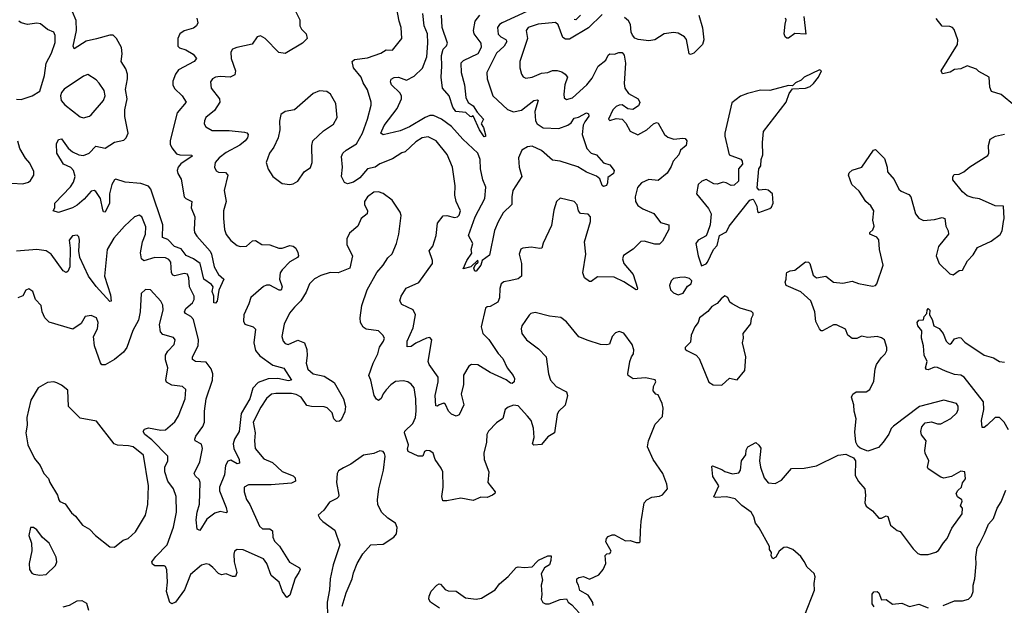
# Model space of a CAD drawing. Extents: x 1603745 to 1745082, y 385868 to 533966.
# Tile 468 of 646: x 1702595 to 1708935, y 467176 to 470945. Entities that reach past the tile are written whole.
import ezdxf

# ---------------------------------------------------------------- set-up
doc = ezdxf.new("R2010")
doc.units = 0

msp = doc.modelspace()

# ---------------------------------------------------------------- linework, layer by layer
at = {"layer": '0CON20XD'}
for points in [[(1706345, 470978.5), (1706257.4, 470892.6), (1706135, 470819.8), (1706110.1, 470820.1), (1706091.2, 470831.2), (1706062.2, 470912.2), (1706045, 470927.9), (1705932.9, 470917.1), (1705870, 470895), (1705856.7, 470875), (1705864.5, 470825), (1705814.6, 470675), (1705815.6, 470635), (1705827.1, 470595), (1705837.9, 470577.9), (1705855, 470569.2), (1705895, 470575.6), (1705955, 470600.4), (1705995, 470605.6), (1706025, 470617.3), (1706055, 470618.9), (1706085, 470609.8), (1706106.9, 470595), (1706122.7, 470575), (1706105.5, 470525), (1706098.1, 470465), (1706101.2, 470441.2), (1706115, 470430.8), (1706155, 470441.2), (1706246.7, 470525), (1706281.1, 470568.9), (1706320, 470645), (1706368.1, 470685), (1706385, 470717.1), (1706395, 470724.3), (1706425, 470723.1), (1706453.8, 470733.8), (1706473.3, 470733.3), (1706486.4, 470716.4), (1706495.5, 470665.5), (1706486.3, 470535), (1706491.1, 470505), (1706515, 470469.6), (1706578, 470435), (1706587.7, 470412.3), (1706579.5, 470390.5), (1706542, 470368), (1706510.9, 470370.9), (1706475, 470396.7), (1706455, 470395.5), (1706435, 470385.5), (1706415, 470364), (1706386.7, 470305), (1706395, 470296.7), (1706435, 470308), (1706475, 470303.8), (1706498.3, 470278.3), (1706525, 470227.5), (1706575, 470203.3), (1706633.8, 470235), (1706675, 470275.7), (1706695, 470284.2), (1706705, 470278), (1706747.1, 470205), (1706768.9, 470188.9), (1706806.9, 470176.9), (1706865, 470183.5), (1706879.8, 470179.8), (1706890.8, 470165), (1706885.5, 470134.5), (1706849.4, 470105), (1706840, 470075), (1706803.3, 470035), (1706790.3, 469999.7), (1706765, 469958), (1706705, 469909.1), (1706645, 469916.1), (1706598.6, 469895), (1706573.6, 469865), (1706558.5, 469805), (1706560, 469775), (1706575, 469750), (1706608.2, 469728.2), (1706677.4, 469697.4), (1706720.1, 469640.1), (1706774, 469624), (1706774.5, 469595), (1706735, 469520), (1706715, 469500.8), (1706685, 469501.1), (1706615, 469520), (1706595, 469517.1), (1706545, 469467.1), (1706483.6, 469426.4), (1706476.9, 469405), (1706484.5, 469375), (1706545.7, 469305), (1706573.3, 469216.7), (1706571.7, 469208.3), (1706565, 469206.7), (1706485, 469256.7), (1706423.3, 469286.7), (1706315, 469289.4), (1706275, 469260), (1706265, 469260), (1706232.8, 469282.8), (1706221.8, 469315), (1706241.3, 469435), (1706231.4, 469515), (1706271.4, 469645), (1706270.4, 469675), (1706255, 469693.5), (1706205, 469696.7), (1706193.9, 469713.9), (1706185, 469753.3), (1706165, 469774), (1706075, 469796.7), (1706052, 469775), (1706035, 469720), (1706018.9, 469621.1), (1705965, 469506), (1705957.1, 469475), (1705945, 469471.5), (1705888.3, 469481.7), (1705835.7, 469474.3), (1705822.8, 469467.2), (1705811.9, 469435), (1705825.4, 469375), (1705826.5, 469295), (1705805, 469277.7), (1705757.1, 469267.1), (1705712.4, 469257.6), (1705695.6, 469244.4), (1705686.7, 469215), (1705684.1, 469155), (1705673.1, 469126.9), (1705625, 469098), (1705605, 469097.1), (1705595, 469088.8), (1705567, 468967), (1705577.1, 468925), (1705615, 468885.7), (1705675, 468795.5), (1705705.2, 468765.2), (1705733.6, 468703.6), (1705772.5, 468655), (1705782, 468635), (1705778.8, 468615), (1705765, 468602.5), (1705755, 468605.8), (1705727.3, 468627.3), (1705624.1, 468674.1), (1705545, 468722.9), (1705505, 468725.4), (1705486.1, 468713.9), (1705453.2, 468656.8), (1705452.4, 468597.6), (1705438.4, 468535), (1705454.4, 468465), (1705425, 468402.5), (1705405, 468393.3), (1705375, 468406), (1705357.1, 468425), (1705337.2, 468467.2), (1705325.6, 468475.6), (1705295, 468466), (1705285, 468456.7), (1705275, 468460), (1705270.5, 468525), (1705289.5, 468615), (1705289.1, 468645), (1705232.1, 468725), (1705224.7, 468745), (1705248, 468885), (1705235, 468898.8), (1705215, 468895.8), (1705145, 468863.8), (1705115, 468840.4), (1705090, 468840), (1705089.5, 468875), (1705128.9, 468961.1), (1705143.8, 469045), (1705127.7, 469077.7), (1705055, 469111.9), (1705042.5, 469135), (1705051.4, 469165), (1705083.1, 469216.9), (1705165, 469254.4), (1705252.9, 469375), (1705252.5, 469395), (1705232.2, 469457.8), (1705255, 469487.5), (1705276.9, 469555), (1705284.5, 469635), (1705321.7, 469681.7), (1705345, 469685.4), (1705395, 469671.9), (1705415, 469675.7), (1705425, 469686.2), (1705432.9, 469715), (1705405.6, 469775), (1705396.9, 469815), (1705399.1, 469875), (1705382.9, 469995), (1705347.6, 470077.6), (1705276.5, 470165), (1705225, 470191.1), (1705185.8, 470185), (1705145, 470158.9), (1705076.5, 470093.5), (1705055, 470088.1), (1704995, 470050), (1704915, 470017.1), (1704885, 469996.8), (1704835, 469986.1), (1704785, 469926.4), (1704745, 469900), (1704705, 469888.1), (1704686.6, 469896.6), (1704667.3, 469935), (1704674, 469995), (1704666.7, 470065), (1704676.7, 470085), (1704696.9, 470105), (1704763.1, 470145), (1704801.9, 470215), (1704834.6, 470305), (1704858.5, 470395), (1704857.5, 470415), (1704834.6, 470494.6), (1704807.6, 470537.6), (1704794.5, 470575), (1704744.2, 470634.2), (1704736.9, 470675), (1704750.4, 470689.6), (1704835, 470700), (1704920.4, 470729.6), (1704955, 470750), (1704995, 470749.2), (1705055.5, 470824.5), (1705051.9, 470895), (1705037.5, 470935), (1705021.8, 471025)], [(1703635, 469470.7), (1703591.2, 469485), (1703549.2, 469529.1), (1703514.1, 469544.1), (1703516, 469625), (1703440, 469855), (1703425, 469873.2), (1703375, 469889.6), (1703275, 469899.1), (1703215, 469919.2), (1703205, 469914.2), (1703189.2, 469885), (1703173.8, 469823.8), (1703173.9, 469765), (1703145, 469706.7), (1703135, 469707.5), (1703130.5, 469720.5), (1703115.5, 469795), (1703085, 469840), (1703075, 469846), (1703055, 469841.5), (1703010.7, 469789.3), (1702965, 469750.4), (1702935, 469733.1), (1702844.4, 469704.4), (1702810, 469715), (1702822.5, 469735), (1702821.4, 469765), (1702921.6, 469868.4), (1702941.3, 469898.7), (1702951.6, 469935), (1702942.7, 469975), (1702923.7, 469993.7), (1702877.5, 470015), (1702834.7, 470085), (1702833.2, 470146.8), (1702845, 470173.3), (1702865, 470177.5), (1702907.1, 470117.1), (1702934.2, 470094.2), (1702975, 470076.2), (1703005, 470071.5), (1703042, 470085), (1703085, 470130), (1703145, 470117.1), (1703205, 470156.2), (1703265, 470170.4), (1703281.5, 470185), (1703292.7, 470215), (1703271.3, 470321.3), (1703272.8, 470365), (1703287.3, 470435), (1703276.4, 470495), (1703289.4, 470565), (1703288.9, 470595), (1703279.5, 470629.5), (1703248.5, 470675), (1703256, 470725), (1703250.7, 470765), (1703218.5, 470825), (1703196, 470845), (1703175, 470844.7), (1703088.7, 470821.3), (1703023.1, 470806.9), (1702945, 470756.7), (1702939.2, 470775), (1702960.8, 470875), (1702959.2, 470939.2), (1702934.4, 470995)], [(1704374, 470995), (1704398.8, 470945), (1704398.9, 470905), (1704410, 470885), (1704440, 470855), (1704446.2, 470823.8), (1704416.5, 470793.5), (1704305, 470727.5), (1704263.2, 470733.2), (1704175, 470822.9), (1704145, 470841.1), (1704124.6, 470835.4), (1704092.2, 470787.8), (1703994.3, 470765.7), (1703964.4, 470755.6), (1703954.2, 470735), (1703956.9, 470695), (1703984.4, 470615), (1703980, 470590), (1703950, 470575), (1703885, 470580), (1703855, 470575.7), (1703836.2, 470565), (1703824.4, 470545.6), (1703827.5, 470505), (1703880.8, 470435), (1703883.3, 470415), (1703848.5, 470361.5), (1703794.3, 470315), (1703784.2, 470295), (1703782.5, 470275), (1703793.3, 470255), (1703835, 470232.2), (1703945, 470232), (1704041.7, 470221.7), (1704057.1, 470217.1), (1704065.6, 470205), (1704062.5, 470185), (1704047.8, 470165), (1704012.2, 470137.8), (1703925, 470091.2), (1703878.8, 470055), (1703854.5, 470025), (1703850, 469995), (1703861.1, 469971.1), (1703875, 469963.3), (1703920.5, 469960.5), (1703934.4, 469945), (1703911.5, 469845), (1703924.4, 469775.6), (1703908.1, 469715), (1703908.1, 469665), (1703913.5, 469595), (1703925, 469562), (1703955, 469523.1), (1703995, 469492.5), (1704015, 469486), (1704055, 469486.7), (1704095, 469522), (1704113.9, 469523.9), (1704155, 469497.5), (1704205, 469495.7), (1704263.5, 469473.5), (1704285, 469474.4), (1704335, 469491.2), (1704355, 469488), (1704373.3, 469475), (1704386.5, 469446.5), (1704389.4, 469425), (1704384.2, 469415), (1704333.8, 469386.2), (1704284.6, 469335), (1704272.9, 469315), (1704268.5, 469275), (1704284.7, 469225), (1704278.6, 469205), (1704265, 469203.9), (1704205, 469235.5), (1704184.6, 469235.4), (1704165, 469227.1), (1704083.8, 469156.2), (1704071.1, 469115), (1704037.5, 469045), (1704035.5, 469005.5), (1704044.3, 468985), (1704097.8, 468967.7), (1704113.8, 468953.8), (1704103.1, 468865), (1704113.3, 468815), (1704141.9, 468781.9), (1704225, 468722), (1704295, 468701.4), (1704346, 468625), (1704325, 468619.6), (1704256.2, 468636.2), (1704195, 468634.3), (1704130.7, 468609.3), (1704096.5, 468573.5), (1704076.9, 468505), (1704020.5, 468409.5), (1704008.1, 468295), (1703978.7, 468245), (1703969.7, 468215), (1703973.9, 468183.9), (1704008.9, 468115), (1704010.5, 468089.5), (1703995, 468085.6), (1703955, 468110.4), (1703935, 468104.3), (1703921.1, 468075), (1703914.6, 468014.6), (1703881.5, 467935), (1703881.5, 467911.5), (1703925.5, 467805), (1703930, 467775), (1703925, 467771.2), (1703885, 467780), (1703851.2, 467768.8), (1703800.2, 467729.8), (1703755, 467657.5), (1703737.5, 467665)], [(1705861.2, 470998.8), (1705700.8, 470925), (1705685.2, 470914.8), (1705671.9, 470895), (1705675, 470852.2), (1705692.5, 470835), (1705725, 470818.2), (1705731.8, 470805), (1705714, 470775), (1705665, 470730.6), (1705601.9, 470605), (1705604.5, 470565), (1705641.5, 470455), (1705735, 470367.3), (1705775, 470352.3), (1705826.7, 470363.3), (1705905, 470424.4), (1705928.8, 470428.8), (1705932.5, 470425), (1705912.2, 470355), (1705916.7, 470295), (1705926.8, 470275), (1705965, 470249), (1706066.1, 470243.9), (1706125, 470265.3), (1706145, 470281.6), (1706165, 470310.6), (1706192.2, 470317.8), (1706245, 470345.5), (1706258.4, 470338.4), (1706259.6, 470325), (1706232.9, 470287.1), (1706223.1, 470266.9), (1706216.9, 470206.9), (1706247.3, 470115), (1706275, 470086.5), (1706310, 470075), (1706353.3, 470023.3), (1706395, 470011.1), (1706422.9, 469975), (1706418.8, 469955), (1706381.4, 469928.6), (1706380, 469895), (1706372.7, 469877.3), (1706355, 469871.2), (1706345, 469878.8), (1706329.7, 469919.7), (1706308.8, 469938.8), (1706245, 469963.1), (1706188.2, 469998.2), (1706075, 470033.5), (1706025, 470041.8), (1705955, 470103.4), (1705895, 470131.1), (1705865, 470126.7), (1705827.5, 470105), (1705807.8, 470055), (1705810.5, 469995), (1705828.9, 469935), (1705770, 469845), (1705763.3, 469805), (1705764.3, 469755), (1705707.2, 469702.8), (1705675.3, 469644.7), (1705652.2, 469587.8), (1705621.1, 469428.9), (1705573.3, 469395), (1705565.3, 469365), (1705535, 469325.7), (1705525, 469326.2), (1705520, 469345), (1705530, 469370), (1705547.5, 469385), (1705545, 469397.5), (1705500, 469355), (1705450.5, 469340.5), (1705474.7, 469395.3), (1705507, 469443), (1705502.5, 469465), (1705513.3, 469505), (1705484.4, 469555), (1705527.5, 469675), (1705590.4, 469795), (1705596.7, 469866.7), (1705577.6, 469915), (1705562.6, 469985), (1705559.7, 470045), (1705545, 470085.5), (1705447.8, 470175), (1705375, 470257.9), (1705311.4, 470305), (1705258.7, 470328.7), (1705235, 470328), (1705205, 470315.9), (1705105.5, 470255), (1705045, 470228.6), (1704935, 470203.7), (1704920.7, 470215), (1704941.4, 470265), (1705025, 470373.3), (1705053.1, 470435), (1705053.6, 470455), (1705043.5, 470475), (1704988.5, 470525), (1704982.5, 470545), (1704987.1, 470562.9), (1705007.1, 470572.9), (1705035, 470574.6), (1705085, 470555.5), (1705135, 470581.9), (1705187.8, 470632.2), (1705215.9, 470705), (1705224, 470795), (1705220.3, 470855), (1705198.9, 470905), (1705190.4, 470985)], [(1705556.6, 470973.4), (1705525.9, 470935), (1705515.5, 470875.5), (1705520, 470855), (1705564.3, 470795), (1705566.4, 470765), (1705544.2, 470725), (1705449.5, 470680.5), (1705435.6, 470665), (1705437.5, 470605), (1705458.8, 470525), (1705466.7, 470445), (1705482.9, 470412.9), (1705515, 470391.5), (1705540.4, 470350.4), (1705580.8, 470305), (1705566, 470275), (1705580.4, 470250.4), (1705595.4, 470204.6), (1705595, 470193.3), (1705585, 470190), (1705555.8, 470235), (1705515, 470326.7), (1705505, 470320), (1705495, 470322.5), (1705467, 470347), (1705402.5, 470355), (1705385, 470382.5), (1705360, 470455), (1705316.7, 470505), (1705308.1, 470575), (1705314.2, 470645), (1705310.5, 470715), (1705320.9, 470755), (1705342.7, 470777.3), (1705350.3, 470795), (1705314.9, 470894.9), (1705310, 470975)], [(1706205.3, 470975), (1706175, 470944.2), (1706165, 470946.4)], [(1706968.1, 470975), (1706992.2, 470892.2), (1707000.8, 470815), (1706992.5, 470785), (1706935, 470729.4), (1706915, 470720.8), (1706905.7, 470725.7), (1706888.6, 470818.6), (1706875, 470835.5), (1706835, 470858.9), (1706805, 470862.5), (1706745, 470853.9), (1706683.7, 470816.3), (1706645, 470809.1), (1706576.8, 470816.8), (1706556.6, 470826.6), (1706540.6, 470845), (1706532.7, 470865), (1706528.8, 470915), (1706515, 470938.6), (1706488.5, 470958.5)], [(1707644.7, 470964.7), (1707657.3, 470852.7), (1707585, 470856), (1707545, 470826), (1707535, 470826.2), (1707524, 470835), (1707517.5, 470855), (1707523.7, 470916.4), (1707529.3, 470945), (1707525, 470955.4)], [(1702575, 470433.5), (1702605, 470431.4), (1702675, 470454.2), (1702725.6, 470484.4), (1702753.9, 470585), (1702766.2, 470665), (1702800, 470730), (1702822.8, 470797.2), (1702823.3, 470843.3), (1702815.3, 470865.3), (1702775, 470880.9), (1702729, 470919), (1702705, 470923.3), (1702644.7, 470914.7), (1702603.9, 470923.9), (1702589.6, 470935)], [(1703736.2, 470955), (1703742.5, 470925), (1703734, 470905), (1703715, 470890), (1703655, 470872.9), (1703626, 470855), (1703614.3, 470825), (1703614.3, 470775), (1703623.6, 470763.6), (1703665, 470751.5), (1703712.2, 470722.2), (1703734.2, 470695), (1703717.8, 470675), (1703618.1, 470621.9), (1703597.8, 470595), (1703581.7, 470548.3), (1703581.5, 470525), (1703591.9, 470501.9), (1703641.1, 470455), (1703667.8, 470415), (1703609.6, 470345), (1703565, 470167.5), (1703564.8, 470144.8), (1703575, 470120.8), (1703605, 470081.8), (1703626, 470076), (1703702.5, 470072.5), (1703706.1, 470066.1), (1703633.7, 470016.3), (1703615.4, 469995), (1703608.5, 469975), (1703613.2, 469955), (1703635, 469918.8), (1703654.4, 469805), (1703664, 469794), (1703704.2, 469774.2), (1703698.9, 469735), (1703723.8, 469675), (1703717.7, 469595), (1703721.2, 469575), (1703735, 469551.9), (1703820.6, 469455), (1703830.6, 469435), (1703848.1, 469355), (1703874.4, 469304.4), (1703910, 469275), (1703876.9, 469205), (1703867.6, 469132.4), (1703855, 469120), (1703845, 469122.5), (1703846.2, 469165), (1703834.6, 469195), (1703840, 469225), (1703830.9, 469240.9), (1703780, 469275), (1703756.5, 469375), (1703715, 469404.8), (1703667.6, 469427.6), (1703635, 469470.7)], [(1709001.6, 470391.6), (1708913.9, 470463.9), (1708852.8, 470482.8), (1708841.2, 470511.2), (1708837.1, 470575), (1708771.1, 470611.1), (1708755, 470625.8), (1708695, 470647.9), (1708655, 470629.4), (1708614.8, 470625.2), (1708586.2, 470606.2), (1708536.4, 470596.4), (1708529.2, 470615), (1708634.1, 470785.9), (1708634.7, 470815), (1708611.7, 470881.7), (1708601.4, 470895), (1708585, 470902.1), (1708533.6, 470903.6), (1708495, 470952)], [(1703005, 470314.3), (1703045, 470323.5), (1703055, 470331.9), (1703134.7, 470425.3), (1703145.5, 470455), (1703139.5, 470489.5), (1703106.9, 470536.9), (1703087.4, 470557.4), (1703035, 470593.3), (1703005, 470581.2), (1702882.4, 470497.6), (1702863.6, 470476.4), (1702857.1, 470455), (1702862.9, 470425), (1702885, 470397.1), (1702985, 470320.6), (1703005, 470314.3)], [(1706985, 469360), (1707015, 469373.3), (1707023.3, 469385), (1707062.5, 469465), (1707085, 469492.5), (1707100, 469555), (1707145, 469580), (1707163.3, 469615), (1707297, 469783), (1707315, 469790), (1707323, 469783), (1707341.2, 469745), (1707345, 469710), (1707355, 469703.3), (1707425, 469728.8), (1707435, 469737.5), (1707446.2, 469765), (1707442.5, 469825), (1707415, 469848), (1707395, 469852), (1707357, 469847), (1707343.3, 469863.3), (1707354.1, 469985.9), (1707366.2, 470005), (1707368.8, 470045), (1707380, 470075), (1707378, 470155), (1707384.3, 470225), (1707530.8, 470415), (1707549.7, 470470.3), (1707570, 470500), (1707655, 470504.2), (1707685, 470514.4), (1707707.1, 470535), (1707738.5, 470575), (1707757.1, 470615), (1707745, 470622.9), (1707695, 470599.5), (1707645.8, 470574.2), (1707627.5, 470555), (1707591.2, 470538.8), (1707571.7, 470518.3), (1707545, 470522.5), (1707425, 470489.2), (1707365, 470490.5), (1707281.1, 470468.9), (1707237.1, 470452.9), (1707181.2, 470408.8), (1707134.4, 470215), (1707134.4, 470195), (1707164.2, 470075), (1707237.3, 470047.3), (1707246.7, 470035), (1707250, 470015), (1707223.3, 469985), (1707223.3, 469905), (1707195, 469880), (1707175, 469876.7), (1707144.5, 469894.5), (1707125, 469898.2), (1707085, 469887.3), (1707065, 469888), (1707015, 469917.1), (1706986.7, 469905), (1706964, 469885), (1706953.3, 469825), (1707030, 469730), (1707047.5, 469695), (1707041.4, 469625), (1707024.5, 469575.5), (1707015.6, 469554.4), (1706964, 469525), (1706947.5, 469505), (1706962.9, 469425), (1706985, 469360)], [(1704335, 469883.3), (1704355, 469887.5), (1704385, 469906.7), (1704427.5, 469965), (1704466.8, 469993.2), (1704479.2, 470025), (1704476.9, 470135), (1704482.9, 470165), (1704551.4, 470228.6), (1704616.6, 470273.4), (1704640, 470315), (1704630, 470405), (1704596.2, 470465), (1704573, 470483), (1704525, 470488), (1704485, 470469.4), (1704365, 470365.8), (1704305, 470354.2), (1704276.1, 470333.9), (1704267.3, 470292.7), (1704270, 470235), (1704258.5, 470185), (1704230.8, 470125), (1704204.3, 470085), (1704182.5, 470025), (1704195, 469982.5), (1704225, 469936.7), (1704285, 469890), (1704335, 469883.3)], [(1708016.7, 469995), (1708092.5, 470105), (1708105, 470110), (1708162.3, 470052.3), (1708181.2, 469995), (1708183.3, 469965), (1708225, 469916), (1708255.6, 469855), (1708271.1, 469841.1), (1708319.4, 469819.4), (1708332.9, 469805), (1708363.1, 469695), (1708385, 469667.5), (1708415, 469652.9), (1708485, 469658.1), (1708535, 469671.4), (1708551.2, 469665), (1708558.6, 469615), (1708574, 469585), (1708576, 469565), (1708510.9, 469485), (1708496.2, 469425), (1708515, 469376.7), (1708585, 469310), (1708606.4, 469303.6), (1708645, 469330), (1708665, 469333.3), (1708697.8, 469392.2), (1708735, 469431.2), (1708761.7, 469478.3), (1708850.9, 469519.1), (1708908.3, 469561.7), (1708920, 469585), (1708928.8, 469645), (1708934, 469665), (1708930, 469745), (1708875, 469746), (1708775, 469792.5), (1708735, 469797.5), (1708695, 469812), (1708665, 469836.7), (1708603.9, 469913.9), (1708603, 469933), (1708612.3, 469947.7), (1708645, 469950), (1708673.3, 469965), (1708712.4, 469997.6), (1708829.6, 470070.4), (1708835.6, 470085), (1708833.1, 470135), (1708844.5, 470175), (1708877.5, 470195), (1708935, 470208.7)], [(1702545, 469892), (1702615, 469888.8), (1702651.2, 469898.8), (1702665, 469910), (1702686, 469945), (1702687.3, 469967.3), (1702661.2, 470021.2), (1702633.1, 470053.1), (1702596.9, 470115), (1702582.7, 470162.7)], [(1707649.4, 467115), (1707712.7, 467272.7), (1707709.5, 467315), (1707717.8, 467357.8), (1707710.5, 467380.5), (1707665, 467422), (1707645, 467457.5), (1707625, 467490), (1707572.5, 467535), (1707535, 467550), (1707515, 467546.7), (1707486, 467525), (1707463.3, 467485), (1707444.2, 467474.2), (1707434, 467495), (1707436.2, 467515), (1707422.5, 467535), (1707422.5, 467555), (1707356.2, 467675), (1707332, 467705), (1707322.5, 467745), (1707304.2, 467774.2), (1707245, 467818), (1707201.7, 467861.7), (1707145, 467874), (1707075, 467870), (1707064.2, 467874.2), (1707095.7, 467945), (1707058.6, 468005), (1707050.7, 468069.3), (1707055, 468072.5), (1707115, 468050), (1707136, 468036), (1707185, 468022.5), (1707225, 468028.8), (1707235.5, 468044.5), (1707242.9, 468105), (1707270, 468145), (1707273.3, 468175), (1707282.5, 468195), (1707335, 468222.5), (1707355, 468206.2), (1707366.2, 468186.2), (1707358.2, 468105), (1707364.4, 468065), (1707387.8, 467995), (1707415, 467963.6), (1707458.6, 467958.6), (1707500, 467980), (1707565, 468056), (1707645, 468058.6), (1707725, 468072.9), (1707865, 468141.2), (1707915, 468147.5), (1707930.7, 468140.7), (1707964.1, 468124.1), (1707976.2, 468105), (1707975, 468010), (1707995, 467972.5), (1708036.2, 467925), (1708040.8, 467885), (1708036, 467835), (1708045, 467813.3), (1708085, 467784.2), (1708127, 467737), (1708145, 467737.1), (1708175, 467752), (1708185, 467746.2), (1708200.9, 467690.9), (1708245, 467656.7), (1708265, 467650), (1708348, 467538), (1708378.9, 467508.9), (1708395, 467501.9), (1708445, 467503.3), (1708493, 467517), (1708510.8, 467529.2), (1708542.1, 467577.9), (1708567.5, 467605), (1708597.1, 467672.9), (1708663.8, 467765), (1708665, 467800), (1708652.5, 467815), (1708663.8, 467845), (1708661.2, 467855), (1708633.6, 467873.6), (1708624.4, 467895), (1708634.6, 467915.4), (1708658.6, 467935), (1708665.7, 467964.3), (1708685, 467990), (1708680, 468035), (1708655, 468038.8), (1708595.6, 468004.4), (1708545, 467994.4), (1708525, 468001.4), (1708444.7, 468054.7), (1708440.9, 468065), (1708449.6, 468105), (1708425.5, 468155), (1708423, 468173), (1708431.9, 468235), (1708402.2, 468272.2), (1708397.1, 468295), (1708404.5, 468325), (1708425, 468349.5), (1708465, 468355.5), (1708505, 468343.1), (1708525, 468344), (1708591.3, 468378.7), (1708628, 468415), (1708638, 468435), (1708638.3, 468458.3), (1708626.7, 468475), (1708545, 468495.7), (1708388, 468455), (1708221.1, 468328.9), (1708206.4, 468313.6), (1708192, 468278), (1708155.6, 468225), (1708125, 468191.5), (1708055, 468168), (1708006.9, 468186.9), (1707990.9, 468200.9), (1707979.2, 468225), (1707973.1, 468293.1), (1707981.4, 468375), (1707968.6, 468425), (1707965.8, 468465), (1707950, 468515), (1707958.8, 468535), (1707980.6, 468549.4), (1708045, 468550.6), (1708069.2, 468565), (1708095, 468617.5), (1708102.5, 468697.5), (1708110.8, 468725), (1708141.4, 468768.6), (1708168.6, 468795), (1708178.6, 468815), (1708178.1, 468835), (1708162.5, 468885), (1708145, 468897.8), (1708115.3, 468905.3), (1708055, 468899.7), (1708015, 468907.9), (1707985, 468892.7), (1707955, 468893.9), (1707928.1, 468915), (1707912.7, 468952.7), (1707855, 468981.2), (1707835, 468980), (1707765, 468941.2), (1707755, 468943.3), (1707744.1, 468954.1), (1707722, 469002), (1707714.4, 469064.4), (1707689.5, 469135), (1707625, 469193.1), (1707531.2, 469235), (1707524, 469255), (1707531.2, 469275), (1707531.7, 469308.3), (1707535, 469317.5), (1707555, 469327.5), (1707585, 469333.8), (1707655, 469386.7), (1707674.4, 469384.4), (1707682.9, 469375), (1707705, 469300), (1707725, 469282.5), (1707785, 469294.2), (1707835, 469255.7), (1707895, 469249.4), (1707955, 469262.5), (1707995, 469246.4), (1708085, 469229.5), (1708105, 469233.3), (1708114.4, 469245), (1708154.6, 469365), (1708130.9, 469465), (1708127.6, 469527.6), (1708114, 469545), (1708068.8, 469565), (1708068, 469575), (1708087.3, 469592.7), (1708096.7, 469615), (1708088.9, 469655), (1708094.6, 469715), (1708075, 469747.1), (1708043.3, 469775), (1708000.3, 469840.3), (1707954, 469885), (1707932.5, 469945), (1707935, 469960), (1707955, 469977.5), (1708016.7, 469995)], [(1706288.6, 467175), (1706284.4, 467194.4), (1706255, 467240), (1706201.7, 467271.7), (1706194, 467305), (1706181.4, 467325), (1706183.1, 467345), (1706195, 467355.5), (1706225, 467360.7), (1706265, 467343.8), (1706325, 467371.5), (1706352.5, 467405), (1706370, 467445), (1706363.9, 467496.1), (1706375, 467506), (1706395, 467510), (1706403.3, 467525), (1706370, 467585), (1706372.5, 467605), (1706385, 467617.5), (1706410.7, 467629.3), (1706425, 467628.8), (1706495, 467590), (1706525, 467593.3), (1706565, 467580), (1706585, 467580), (1706590, 467585), (1706593.3, 467655), (1706596, 467715), (1706616.7, 467835), (1706632.5, 467855), (1706665, 467872.5), (1706715, 467877.5), (1706735, 467887.5), (1706766.2, 467925), (1706761.2, 467955), (1706735.6, 468025), (1706674.6, 468114.6), (1706637.1, 468195), (1706644.6, 468235), (1706687.6, 468342.4), (1706735, 468390), (1706738, 468445), (1706731.2, 468475), (1706705, 468530), (1706690, 468535), (1706673.3, 468555), (1706676.2, 468585), (1706690, 468615), (1706686.4, 468626.4), (1706625, 468638.8), (1706545, 468633.3), (1706513.9, 468653.9), (1706510, 468665), (1706523.8, 468745), (1706533.8, 468775), (1706548, 468795), (1706549.5, 468819.5), (1706538.8, 468855), (1706485, 468926.2), (1706455, 468938.8), (1706431.2, 468928.8), (1706410, 468905), (1706393, 468857), (1706375, 468852), (1706335, 468854.3), (1706255, 468880.6), (1706195, 468904.4), (1706115, 469000), (1706078.7, 469028.7), (1706007, 469037), (1705915, 469060), (1705886.7, 469053.3), (1705875.9, 469044.1), (1705829.2, 468975), (1705823.1, 468955), (1705827.5, 468925), (1705858.8, 468885), (1705935, 468825.8), (1705985, 468775.8), (1705999.1, 468665), (1706013.6, 468625), (1706050, 468585), (1706115, 468550), (1706121.9, 468525), (1706106.9, 468463.1), (1706065, 468422.5), (1706055, 468403.8), (1706038.1, 468285), (1705995, 468260.6), (1705955, 468211.5), (1705905.8, 468205.8), (1705897.5, 468215), (1705907.1, 468255), (1705903.6, 468315), (1705889.4, 468365), (1705863.7, 468393.7), (1705805, 468458.6), (1705775, 468462.8), (1705739.6, 468450.4), (1705720.6, 468435), (1705705, 468377.5), (1705665, 468350), (1705614.5, 468295.5), (1705602.9, 468275), (1705600, 468225), (1705583.3, 468155), (1705585.6, 468115), (1705615.6, 468035), (1705608.5, 467965), (1705656, 467905), (1705653.8, 467895), (1705640, 467885), (1705605, 467868.8), (1705565, 467871.4), (1705515, 467849.2), (1705435, 467865.7), (1705345, 467847.1), (1705318.8, 467848.8), (1705312.3, 467875), (1705321.8, 467935), (1705318.6, 468035), (1705309, 468059), (1705270, 468115), (1705256.9, 468155), (1705235, 468170.8), (1705215, 468172.9), (1705200.8, 468165), (1705190.8, 468135), (1705160, 468135), (1705096.4, 468165), (1705091.1, 468181.1), (1705098.8, 468208.8), (1705072.5, 468285), (1705075, 468295.6), (1705126.2, 468345), (1705143.5, 468385), (1705148.7, 468425), (1705145.4, 468505), (1705135.7, 468575), (1705115, 468600), (1705093.4, 468613.4), (1705065, 468621.1), (1705015, 468615.5), (1704985, 468595.6), (1704955, 468563.5), (1704935, 468536.5), (1704923.4, 468506.6), (1704905, 468493.1), (1704891.6, 468501.6), (1704878.1, 468525), (1704856.6, 468625), (1704843.8, 468655), (1704870.9, 468735), (1704901.2, 468795), (1704912.2, 468837.8), (1704938, 468875), (1704944, 468895), (1704934.2, 468915), (1704905, 468942.5), (1704825, 468953.5), (1704805.7, 468965), (1704789.1, 468995), (1704786.8, 469025), (1704799.1, 469105), (1704833.4, 469206.6), (1704895, 469318.6), (1704935.4, 469364.6), (1704965, 469411.2), (1704993, 469437), (1705020.6, 469505), (1705035.5, 469565), (1705050.5, 469685), (1705045, 469706), (1704992.7, 469782.7), (1704935.6, 469825.6), (1704905, 469837.5), (1704875, 469835.7), (1704834.4, 469805), (1704815.6, 469775), (1704815.7, 469755), (1704834.3, 469715), (1704832.5, 469695), (1704794, 469665), (1704772, 469615), (1704718.7, 469571.3), (1704700.8, 469535), (1704702, 469495), (1704737.1, 469425), (1704720, 469345), (1704645.8, 469315.8), (1704595, 469317.9), (1704535, 469298.7), (1704493.9, 469276.1), (1704461.1, 469245), (1704438.9, 469191.1), (1704406.2, 469135), (1704365.2, 469094.8), (1704331.8, 469055), (1704297.3, 468985), (1704283.8, 468905), (1704292.2, 468875), (1704305, 468860), (1704324.5, 468854.5), (1704385, 468882.5), (1704428.1, 468865), (1704445, 468822.5), (1704447.2, 468782.8), (1704439.1, 468735), (1704450, 468695), (1704485.3, 468665.3), (1704555, 468649.5), (1704620.2, 468610.2), (1704679.2, 468505), (1704692.3, 468455), (1704688.1, 468421.9), (1704665, 468369.2), (1704655, 468360.6), (1704635, 468359.2), (1704618, 468375), (1704606.5, 468415), (1704575, 468446.5), (1704555, 468452.7), (1704474.5, 468454.5), (1704445, 468462.5), (1704407.1, 468515), (1704375, 468531.6), (1704345, 468538), (1704245, 468539.1), (1704215.9, 468534.1), (1704185, 468506.5), (1704148.2, 468451.8), (1704098.8, 468355), (1704111.3, 468285), (1704106.2, 468235), (1704111.9, 468185), (1704167.7, 468117.7), (1704223.8, 468095), (1704285.9, 468035.9), (1704355, 468008.5), (1704367.8, 467995), (1704370.8, 467975), (1704345, 467962.1), (1704215, 467950), (1704068.5, 467951.5), (1704041.4, 467935), (1704040, 467905), (1704056.2, 467856.2), (1704076.5, 467825), (1704138.6, 467685), (1704157.8, 467667.8), (1704205, 467666.9), (1704223.3, 467655), (1704225.5, 467615), (1704235, 467587.5), (1704267.1, 467557.1), (1704333, 467453), (1704397.4, 467417.4), (1704400, 467405), (1704392.4, 467387.6), (1704369.6, 467350.4), (1704335, 467240), (1704315, 467226.2), (1704286.7, 467265), (1704265.3, 467325.3), (1704215, 467366.9), (1704186.2, 467445), (1704165.3, 467475), (1704035, 467532.9), (1703994.4, 467535.6), (1703978, 467525), (1703974.4, 467505.6), (1703975.6, 467455), (1703992.4, 467387.6), (1703985, 467362), (1703965, 467361.4), (1703925, 467377.1), (1703895, 467370.8), (1703875, 467380.8), (1703839.8, 467419.8), (1703815, 467437.5), (1703795, 467442.9), (1703765.5, 467434.5), (1703695.3, 467374.7), (1703655.4, 467275), (1703597.8, 467195), (1703575, 467185.7), (1703562.8, 467192.8), (1703539.4, 467265), (1703546.6, 467325), (1703543.6, 467403.6), (1703535, 467424.4), (1703525, 467430), (1703465, 467430), (1703449.5, 467439.5), (1703446.4, 467455), (1703470.8, 467489.1), (1703544.2, 467565.8), (1703585, 467678.8), (1703605.3, 467775), (1703601.8, 467875), (1703585.3, 467925.2), (1703550, 467975), (1703529.4, 468035), (1703529.3, 468065), (1703549.1, 468105), (1703550, 468135), (1703445, 468240.9), (1703401.9, 468275), (1703390.8, 468295), (1703399.7, 468310.3), (1703425, 468318.9), (1703505, 468303.3), (1703535, 468305.4), (1703593.8, 468356.2), (1703618.5, 468395), (1703661.5, 468505), (1703665.5, 468565.5), (1703643.8, 468585), (1703575, 468591.8), (1703541.2, 468611.2), (1703536.9, 468625), (1703548, 468705), (1703533.6, 468755), (1703534.5, 468785), (1703548.3, 468811.7), (1703590.8, 468855), (1703597.1, 468885), (1703585, 468898.6), (1703517.8, 468917.8), (1703501.8, 468935), (1703496.4, 468983.6), (1703518.9, 469075), (1703517.7, 469107.7), (1703503.7, 469133.7), (1703436.4, 469206.4), (1703405, 469208), (1703377.5, 469182.5), (1703371.1, 469065), (1703359.4, 469010.6), (1703324.4, 468945), (1703285, 468834.2), (1703264.5, 468805.5), (1703205, 468757.5), (1703145, 468722.9), (1703125, 468722.9), (1703115, 468735.8), (1703076.5, 468845), (1703070, 468905), (1703096.4, 468955), (1703100.6, 468995), (1703090, 469025), (1703055, 469042), (1703017.5, 469035), (1702991.1, 468988.9), (1702936.4, 468953.6), (1702785, 468999.1), (1702756.7, 469025), (1702740, 469065), (1702734.2, 469105), (1702696, 469145), (1702680, 469195), (1702653.6, 469213.6), (1702635, 469203.8), (1702615, 469166.7), (1702583.3, 469155)], [(1703737.5, 467665), (1703731.9, 467725), (1703737.3, 467775), (1703752.7, 467827.3), (1703756.9, 467965), (1703750, 467985), (1703726.8, 468006.8), (1703719.5, 468025), (1703755, 468098), (1703773.2, 468185), (1703765, 468212.5), (1703725, 468234), (1703722.9, 468245), (1703729.4, 468265), (1703773.4, 468326.6), (1703784.3, 468355), (1703785.5, 468425.5), (1703796.1, 468505), (1703836.7, 468625), (1703838.7, 468665), (1703828, 468698), (1703795, 468741.4), (1703727.5, 468745), (1703707.3, 468757.3), (1703708.9, 468775), (1703745.2, 468845), (1703747.4, 468885), (1703714.7, 469015), (1703696.5, 469035), (1703662.9, 469052.9), (1703656.7, 469065), (1703665.6, 469085), (1703706.8, 469123.2), (1703719.6, 469145), (1703719.6, 469165), (1703687.8, 469225), (1703683.9, 469283.9), (1703675, 469306.7), (1703655, 469310.8), (1703595, 469296.6), (1703581, 469301), (1703573, 469315), (1703568.2, 469385), (1703555, 469401.2), (1703535, 469411.8), (1703465, 469414.6), (1703395, 469392.8), (1703378.5, 469405), (1703373.9, 469445), (1703385.9, 469514.1), (1703404.5, 469565), (1703407.9, 469612.1), (1703380.8, 469675), (1703365, 469686), (1703335, 469676), (1703271.1, 469615), (1703202, 469538), (1703157.5, 469465), (1703141.2, 469295), (1703178.9, 469175), (1703185, 469133.3), (1703175, 469132), (1703088.5, 469228.5), (1703038.8, 469295), (1702982.1, 469415), (1702976.2, 469455), (1702980.5, 469525), (1702975, 469546.7), (1702965, 469558), (1702935, 469554), (1702914.6, 469525.4), (1702920, 469475), (1702917.5, 469355), (1702906.2, 469323.8), (1702895, 469317.5), (1702875, 469328), (1702798.1, 469435), (1702765, 469456.5), (1702705.5, 469465.5), (1702574.6, 469454.6)], [(1706835, 469173.8), (1706867.5, 469185), (1706895, 469230), (1706917.5, 469245), (1706922.5, 469265), (1706908.8, 469278.8), (1706877, 469287), (1706845, 469285.8), (1706805, 469278.8), (1706788.8, 469265), (1706780, 469235), (1706785, 469206.7), (1706805, 469186.2), (1706835, 469173.8)], [(1707115, 468593.1), (1707165, 468636.7), (1707215, 468626.7), (1707265, 468687.5), (1707271.2, 468775), (1707248.8, 468865), (1707256.1, 468896.1), (1707254, 468925), (1707303.6, 468986.4), (1707307, 469023), (1707317.5, 469045), (1707317.5, 469055), (1707305.9, 469065.9), (1707235, 469089.2), (1707183.3, 469115), (1707167.7, 469127.7), (1707155, 469157.5), (1707135, 469166.7), (1707110.7, 469149.3), (1707085, 469117.5), (1707050.7, 469099.3), (1707025, 469067.5), (1706972.5, 469025), (1706963.9, 468996.1), (1706941.7, 468968.3), (1706917.5, 468915), (1706915, 468870), (1706880, 468835), (1706880, 468825), (1706890, 468815), (1706950, 468785), (1706970, 468765), (1707032.3, 468612.3), (1707060, 468595), (1707115, 468593.1)], [(1708961.1, 468305), (1708934.2, 468355), (1708903.6, 468383.6), (1708875, 468384.4), (1708825, 468334.3), (1708805, 468320.8), (1708791.1, 468321.1), (1708788.2, 468365), (1708802.5, 468435), (1708801.1, 468485), (1708676.2, 468645), (1708655, 468657.2), (1708615, 468660.9), (1708555, 468681.8), (1708505, 468706.9), (1708485, 468707.5), (1708445, 468692), (1708433.6, 468693.6), (1708426.7, 468705), (1708438, 468745), (1708418.8, 468785), (1708414.2, 468845), (1708400.8, 468895), (1708403, 468943), (1708378, 468975), (1708374.2, 468995), (1708385, 469011.2), (1708415, 469012.5), (1708418.8, 469035), (1708436, 469054), (1708437.5, 469075), (1708445, 469086), (1708455, 469076.2), (1708453.3, 469045), (1708470.5, 469015), (1708480, 468975), (1708515, 468957.5), (1708540, 468925), (1708560, 468875), (1708575, 468861.4), (1708585, 468857.5), (1708595, 468862), (1708615, 468890), (1708645, 468900), (1708655, 468896.7), (1708679.5, 468869.5), (1708805.8, 468785.8), (1708865, 468768), (1708904.3, 468744.3), (1708935, 468741.2)], [(1703205, 467550), (1703262.5, 467595), (1703293.6, 467606.4), (1703340.9, 467649.1), (1703404.5, 467755.5), (1703420, 467825), (1703424.5, 467945), (1703392.5, 468142.5), (1703325, 468194.6), (1703295, 468203.1), (1703225, 468206.5), (1703202.9, 468215), (1703090, 468360), (1702985, 468379.2), (1702909.2, 468455), (1702905, 468560), (1702863.6, 468593.6), (1702835, 468606.7), (1702815, 468613.3), (1702775, 468608.8), (1702714.5, 468575.5), (1702668, 468495), (1702652.5, 468432.5), (1702641.4, 468385), (1702642.5, 468335), (1702635.5, 468285), (1702648.6, 468208.6), (1702690.3, 468120.3), (1702726.2, 468075), (1702750, 468025), (1702781.2, 467991.2), (1702788.8, 467965), (1702838, 467885), (1702846.7, 467855), (1702854.2, 467844.2), (1702888.3, 467828.3), (1702929.7, 467769.7), (1702955, 467748.8), (1703000.6, 467690.6), (1703044, 467665), (1703083.8, 467625), (1703175, 467551.2), (1703205, 467550)], [(1704670.7, 467169.3), (1704696.2, 467255), (1704736, 467345), (1704744.2, 467385), (1704768.6, 467445), (1704805, 467506), (1704855, 467564), (1704935, 467570), (1705004, 467615), (1705020.8, 467635), (1705025.9, 467675.9), (1705013.9, 467703.9), (1704965, 467735.7), (1704925, 467775.7), (1704900.8, 467825), (1704898.4, 467855), (1704907.1, 467925), (1704936.7, 468045), (1704947.8, 468135), (1704945, 468153.3), (1704935.5, 468165.5), (1704915, 468170), (1704875, 468153.1), (1704808.3, 468141.7), (1704726.9, 468083.1), (1704679.1, 468060.9), (1704647.9, 468042.1), (1704639.2, 468025), (1704635.7, 467965), (1704650, 467885), (1704646.8, 467873.2), (1704637.5, 467862.5), (1704590.3, 467839.7), (1704553, 467787), (1704517.5, 467755), (1704527.5, 467735), (1704547.5, 467715), (1704625, 467660), (1704655.8, 467565), (1704614, 467435), (1704594.1, 467345.9), (1704590, 467275), (1704574, 467195), (1704580, 467015)], [(1708776.4, 467576.4), (1708808, 467635), (1708832.2, 467697.7), (1708866.1, 467735), (1708888.7, 467801.3), (1708915, 467841.2), (1708943.7, 467916.3)], [(1702725, 467370), (1702765, 467373.3), (1702825, 467432), (1702834.6, 467455.4), (1702831.1, 467485), (1702785.5, 467575.5), (1702742.1, 467612.1), (1702705, 467660.8), (1702685, 467675.8), (1702665, 467676), (1702653.8, 467625), (1702672.2, 467575), (1702674.3, 467525.7), (1702655.7, 467445), (1702659.2, 467405), (1702673.4, 467383.4), (1702685.9, 467375.9), (1702725, 467370)], [(1708540, 467175), (1708615, 467204), (1708665, 467204.4), (1708705, 467214), (1708724, 467235), (1708734.2, 467265), (1708734.3, 467305), (1708744.5, 467345.5), (1708752.7, 467442.7), (1708750.8, 467485), (1708759.4, 467545), (1708776.4, 467576.4)], [(1705297.2, 467157.2), (1705241.2, 467195), (1705228.8, 467215), (1705232, 467235), (1705245, 467266.7), (1705280, 467305), (1705295, 467312.9), (1705305, 467311.4), (1705335, 467277.3), (1705355, 467269.6), (1705405, 467266.5), (1705465, 467224.4), (1705535, 467216), (1705568.8, 467221.2), (1705655.6, 467274.4), (1705685, 467313.8), (1705740, 467360), (1705791.2, 467418.8), (1705805, 467424), (1705845, 467418.8), (1705895, 467422.5), (1705924.2, 467455), (1705935, 467465.7), (1705996.7, 467495), (1706017.1, 467495), (1706015.4, 467464.6), (1706005.7, 467435), (1705974, 467416), (1705952.8, 467377.2), (1705962.2, 467337.8), (1705952.2, 467305), (1705958.1, 467245), (1705952.9, 467215), (1705963, 467193), (1705980, 467185), (1706005, 467184), (1706075, 467213.8), (1706115, 467216.2), (1706127.5, 467195), (1706149.5, 467179.5), (1706197.5, 467127.5)], [(1708096.2, 467165), (1708084, 467185), (1708083.6, 467246.4), (1708095, 467263.3), (1708115, 467264), (1708126, 467255), (1708145, 467210), (1708175, 467212.5), (1708215, 467183.3), (1708275, 467188.8), (1708325, 467168), (1708385, 467182.9), (1708445, 467159.2)], [(1702875, 467165.6), (1702915, 467175.6), (1702965, 467204.2), (1702995, 467205.8), (1703025, 467188.6), (1703039.1, 467145)]]:
    msp.add_lwpolyline(points, dxfattribs=at)

doc.saveas('drawing.dxf')
